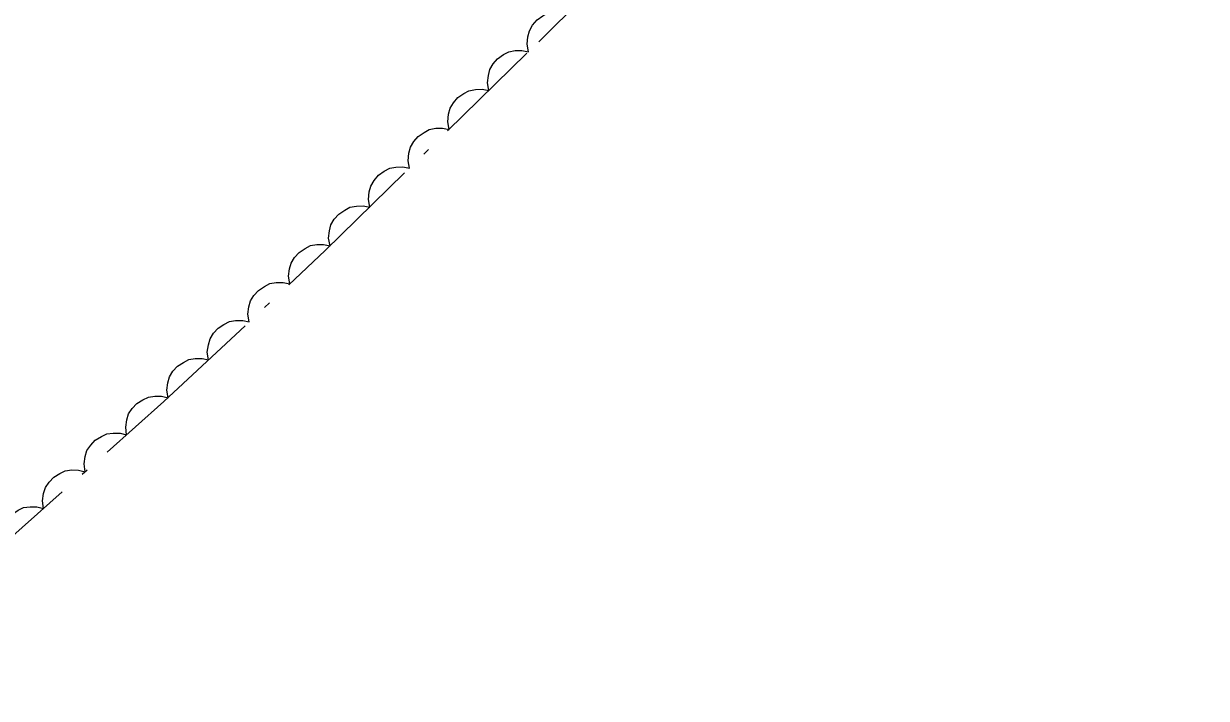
# Model space of a CAD drawing. Extents: x 386081 to 389416, y 5130568 to 5134082.
# Drawn here: x 388528.7 to 388592.6, y 5132122.1 to 5132158.6 of the extents above; entities that cross this region are included whole.
import ezdxf

# ---------------------------------------------------------------- set-up
doc = ezdxf.new("R2010")
doc.units = 0
doc.header["$LTSCALE"] = 1.2
doc.linetypes.add('DOT_DASHED', pattern=[7.7, 5, -1.2, 0.3, -1.2])
doc.layers.add('44', color=7, linetype='Continuous', lineweight=25)

msp = doc.modelspace()

# ---------------------------------------------------------------- linework, layer by layer
at = {"layer": '44', "linetype": 'DOT_DASHED', "lineweight": 13}
for points in [[(388536.32, 5132138.16), (388545.03, 5132146.32), (388556.56, 5132157.61), (388592.62, 5132193.37)], [(388441.32, 5132047.18), (388446.22, 5132051.34), (388453.07, 5132057.61), (388459.25, 5132063.7), (388465.06, 5132069.94), (388478.31, 5132083.69), (388487.23, 5132090.57), (388487.54, 5132090.98), (388510.95, 5132113.76), (388514.74, 5132117.93), (388520.87, 5132124.21), (388526.34, 5132129.3), (388536.32, 5132138.16)]]:
    msp.add_lwpolyline(points, dxfattribs=at)
at = {"layer": '44'}
for points in [[(388556.01, 5132157.07), (388555.93, 5132157.48), (388555.98, 5132157.88), (388556.06, 5132158.2), (388556.23, 5132158.5), (388556.47, 5132158.79), (388556.79, 5132159.01), (388557.07, 5132159.17), (388557.42, 5132159.23), (388557.79, 5132159.25), (388558.14, 5132159.18)], [(388553.86, 5132154.97), (388553.79, 5132155.38), (388553.84, 5132155.78), (388553.92, 5132156.1), (388554.1, 5132156.41), (388554.34, 5132156.69), (388554.65, 5132156.91), (388554.94, 5132157.06), (388555.28, 5132157.13), (388555.65, 5132157.14), (388556.01, 5132157.07)], [(388551.72, 5132152.87), (388551.65, 5132153.28), (388551.69, 5132153.69), (388551.77, 5132154.01), (388551.95, 5132154.31), (388552.19, 5132154.59), (388552.51, 5132154.81), (388552.79, 5132154.96), (388553.14, 5132155.03), (388553.51, 5132155.04), (388553.86, 5132154.97)], [(388549.58, 5132150.77), (388549.5, 5132151.18), (388549.55, 5132151.59), (388549.63, 5132151.91), (388549.81, 5132152.21), (388550.05, 5132152.49), (388550.37, 5132152.71), (388550.65, 5132152.87), (388551, 5132152.93), (388551.37, 5132152.94), (388551.72, 5132152.87)], [(388547.43, 5132148.67), (388547.36, 5132149.08), (388547.4, 5132149.49), (388547.49, 5132149.81), (388547.67, 5132150.11), (388547.91, 5132150.39), (388548.22, 5132150.61), (388548.51, 5132150.77), (388548.85, 5132150.83), (388549.22, 5132150.84), (388549.58, 5132150.77)], [(388545.29, 5132146.57), (388545.21, 5132146.99), (388545.26, 5132147.39), (388545.34, 5132147.71), (388545.52, 5132148.01), (388545.76, 5132148.29), (388546.08, 5132148.51), (388546.36, 5132148.67), (388546.71, 5132148.73), (388547.08, 5132148.74), (388547.43, 5132148.67)], [(388543.11, 5132144.52), (388543.04, 5132144.93), (388543.1, 5132145.33), (388543.18, 5132145.65), (388543.37, 5132145.95), (388543.62, 5132146.22), (388543.94, 5132146.44), (388544.23, 5132146.59), (388544.57, 5132146.65), (388544.94, 5132146.65), (388545.3, 5132146.57)], [(388540.92, 5132142.47), (388540.85, 5132142.88), (388540.91, 5132143.28), (388540.99, 5132143.6), (388541.18, 5132143.9), (388541.43, 5132144.17), (388541.75, 5132144.38), (388542.04, 5132144.54), (388542.38, 5132144.59), (388542.75, 5132144.6), (388543.11, 5132144.52)], [(388538.73, 5132140.42), (388538.66, 5132140.83), (388538.72, 5132141.23), (388538.81, 5132141.55), (388538.99, 5132141.85), (388539.24, 5132142.12), (388539.56, 5132142.33), (388539.85, 5132142.48), (388540.19, 5132142.54), (388540.57, 5132142.55), (388540.92, 5132142.47)], [(388536.54, 5132138.36), (388536.47, 5132138.78), (388536.53, 5132139.18), (388536.62, 5132139.5), (388536.8, 5132139.8), (388537.05, 5132140.07), (388537.37, 5132140.28), (388537.66, 5132140.43), (388538.01, 5132140.49), (388538.38, 5132140.49), (388538.73, 5132140.42)], [(388534.3, 5132136.37), (388534.25, 5132136.78), (388534.31, 5132137.18), (388534.41, 5132137.5), (388534.6, 5132137.79), (388534.86, 5132138.06), (388535.18, 5132138.26), (388535.48, 5132138.4), (388535.82, 5132138.45), (388536.19, 5132138.45), (388536.54, 5132138.36)], [(388532.06, 5132134.37), (388532, 5132134.79), (388532.07, 5132135.19), (388532.16, 5132135.51), (388532.36, 5132135.8), (388532.61, 5132136.07), (388532.94, 5132136.27), (388533.23, 5132136.41), (388533.58, 5132136.46), (388533.95, 5132136.46), (388534.3, 5132136.37)], [(388529.81, 5132132.38), (388529.76, 5132132.8), (388529.82, 5132133.2), (388529.92, 5132133.51), (388530.12, 5132133.81), (388530.37, 5132134.08), (388530.69, 5132134.28), (388530.99, 5132134.42), (388531.34, 5132134.47), (388531.71, 5132134.46), (388532.06, 5132134.37)], [(388527.57, 5132130.39), (388527.51, 5132130.81), (388527.58, 5132131.21), (388527.68, 5132131.52), (388527.87, 5132131.82), (388528.13, 5132132.08), (388528.45, 5132132.29), (388528.74, 5132132.43), (388529.09, 5132132.48), (388529.46, 5132132.47), (388529.81, 5132132.38)]]:
    msp.add_lwpolyline(points, dxfattribs=at)

doc.saveas('drawing.dxf')
